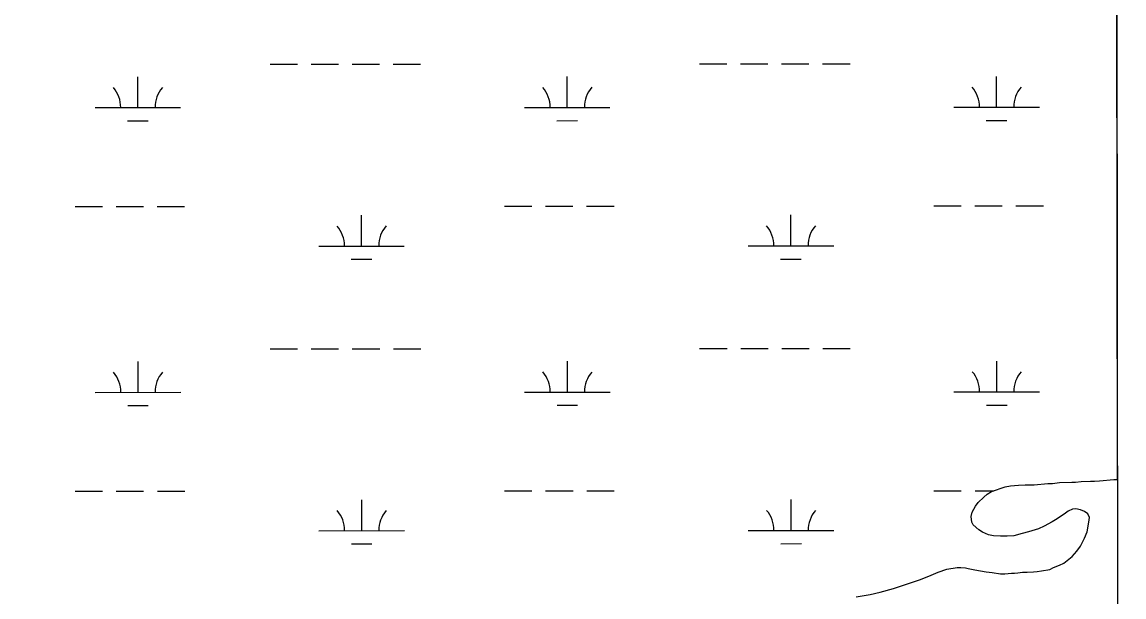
# Model space of a CAD drawing. Extents: x 3279314 to 3317160, y 734079 to 759431.
# Drawn here: x 3313653 to 3314941, y 747422 to 748094 of the extents above; entities that cross this region are included whole.
import ezdxf

# ---------------------------------------------------------------- set-up
doc = ezdxf.new("R2010")
doc.units = 0
for name, color, linetype in [('V-GRID-FRAM', 7, 'Continuous'), ('V-SITE-VEGE', 7, 'Continuous'), ('V-TOPO-SHOR', 7, 'Continuous'), ('V-WETL-SWMP', 7, 'Continuous')]:
    doc.layers.add(name, color=color, linetype=linetype)

msp = doc.modelspace()

# ---------------------------------------------------------------- linework, layer by layer
at = {"layer": 'V-GRID-FRAM'}
msp.add_lwpolyline([(3283455.7, 757641.4), (3314923.7, 757657.4), (3314940.9, 739471.9), (3283457, 739455.9), (3283455.7, 757641.4)], dxfattribs=at)
at = {"layer": 'V-SITE-VEGE'}
for p, q in [((3314933.3, 747559.7), (3314932.6, 748285.1)), ((3314786.2, 747545.7), (3314802, 747550.8)), ((3314802, 747550.8), (3314808.1, 747552)), ((3314808.1, 747552), (3314817.7, 747552.9)), ((3314817.7, 747552.9), (3314825.6, 747553.3)), ((3314825.6, 747553.3), (3314836.1, 747553.3)), ((3314836.1, 747553.3), (3314851.9, 747554.9)), ((3314851.9, 747554.9), (3314857.4, 747555)), ((3314857.4, 747555), (3314865.6, 747555.9)), ((3314865.6, 747555.9), (3314879.9, 747556.6)), ((3314879.9, 747556.6), (3314884.2, 747556.6)), ((3314884.2, 747556.6), (3314890.7, 747557.2)), ((3314890.7, 747557.2), (3314901.8, 747557.6)), ((3314901.8, 747557.6), (3314906.4, 747557.6)), ((3314906.4, 747557.6), (3314912.5, 747558.2)), ((3314912.5, 747558.2), (3314929.2, 747559.5)), ((3314929.2, 747559.5), (3314933.3, 747559.7)), ((3314770.3, 747532.7), (3314777, 747538.9)), ((3314777, 747538.9), (3314781, 747542.5)), ((3314781, 747542.5), (3314786.2, 747545.7)), ((3314763.4, 747521.3), (3314767.4, 747528.4)), ((3314767.4, 747528.4), (3314770.3, 747532.7)), ((3314880.7, 747524.8), (3314875.7, 747522.4)), ((3314884.5, 747525.4), (3314880.7, 747524.8)), ((3314890, 747524.2), (3314884.5, 747525.4)), ((3314894.7, 747522.2), (3314890, 747524.2)), ((3314762.2, 747516.3), (3314763.4, 747521.3)), ((3314763.1, 747509.6), (3314762.2, 747516.3)), ((3314862.9, 747513.5), (3314857.1, 747510)), ((3314872.5, 747520.3), (3314862.9, 747513.5)), ((3314875.7, 747522.4), (3314872.5, 747520.3)), ((3314898.5, 747519.6), (3314894.7, 747522.2)), ((3314900.6, 747515.3), (3314898.5, 747519.6)), ((3314900, 747509.7), (3314900.6, 747515.3)), ((3314764.6, 747506.4), (3314763.1, 747509.6)), ((3314771.1, 747500.9), (3314764.6, 747506.4)), ((3314775.5, 747498), (3314771.1, 747500.9)), ((3314782.5, 747494.9), (3314775.5, 747498)), ((3314829.5, 747498.4), (3314821.9, 747496.3)), ((3314841.1, 747502), (3314829.5, 747498.4)), ((3314847.8, 747505), (3314841.1, 747502)), ((3314857.1, 747510), (3314847.8, 747505)), ((3314894.9, 747491), (3314897.8, 747498.3)), ((3314897.8, 747498.3), (3314900, 747509.7)), ((3314788.4, 747493.8), (3314782.5, 747494.9)), ((3314796.5, 747493.2), (3314788.4, 747493.8)), ((3314804.4, 747493.3), (3314796.5, 747493.2)), ((3314812, 747493.9), (3314804.4, 747493.3)), ((3314821.9, 747496.3), (3314812, 747493.9)), ((3314890, 747481.6), (3314894.9, 747491)), ((3314880.2, 747469.6), (3314886, 747475.8)), ((3314886, 747475.8), (3314890, 747481.6)), ((3314858.7, 747456.6), (3314865.7, 747459.3)), ((3314865.7, 747459.3), (3314870.6, 747461.6)), ((3314870.6, 747461.6), (3314876.4, 747466.3)), ((3314876.4, 747466.3), (3314880.2, 747469.6)), ((3314702.9, 747442.7), (3314715.7, 747447.7)), ((3314715.7, 747447.7), (3314723.8, 747451.3)), ((3314723.8, 747451.3), (3314733.8, 747454.6)), ((3314733.8, 747454.6), (3314746, 747456.7)), ((3314746, 747456.7), (3314750.4, 747456.7)), ((3314750.4, 747456.7), (3314755.6, 747456.5)), ((3314755.6, 747456.5), (3314758.6, 747455.6)), ((3314758.6, 747455.6), (3314766.7, 747453.9)), ((3314766.7, 747453.9), (3314779.9, 747451.7)), ((3314779.9, 747451.7), (3314786.9, 747450.8)), ((3314786.9, 747450.8), (3314796.5, 747449.4)), ((3314796.5, 747449.4), (3314801.8, 747449.5)), ((3314801.8, 747449.5), (3314809.4, 747450.1)), ((3314809.4, 747450.1), (3314812.9, 747450.1)), ((3314812.9, 747450.1), (3314816.7, 747450.5)), ((3314816.7, 747450.5), (3314822.2, 747451.1)), ((3314822.2, 747451.1), (3314827.8, 747451.4)), ((3314827.8, 747451.4), (3314835.3, 747451.5)), ((3314835.3, 747451.5), (3314839.4, 747452.1)), ((3314839.4, 747452.1), (3314844.7, 747452.7)), ((3314844.7, 747452.7), (3314854.3, 747454.5)), ((3314854.3, 747454.5), (3314858.7, 747456.6)), ((3314671.4, 747432.2), (3314692.7, 747439.1)), ((3314692.7, 747439.1), (3314702.9, 747442.7)), ((3314627.7, 747422.3), (3314644.3, 747425.3)), ((3314644.3, 747425.3), (3314656, 747428)), ((3314656, 747428), (3314671.4, 747432.2))]:
    msp.add_line(p, q, dxfattribs=at)
at = {"layer": 'V-TOPO-SHOR'}
for p, q in [((3314786.2, 747545.7), (3314802, 747550.8)), ((3314786.2, 747545.7), (3314802, 747550.8)), ((3314802, 747550.8), (3314808.1, 747552)), ((3314802, 747550.8), (3314808.1, 747552)), ((3314808.1, 747552), (3314817.7, 747552.9)), ((3314808.1, 747552), (3314817.7, 747552.9)), ((3314817.7, 747552.9), (3314825.6, 747553.3)), ((3314817.7, 747552.9), (3314825.6, 747553.3)), ((3314825.6, 747553.3), (3314836.1, 747553.3)), ((3314825.6, 747553.3), (3314836.1, 747553.3)), ((3314836.1, 747553.3), (3314851.9, 747554.9)), ((3314836.1, 747553.3), (3314851.9, 747554.9)), ((3314851.9, 747554.9), (3314857.4, 747554.9)), ((3314851.9, 747554.9), (3314857.4, 747554.9)), ((3314857.4, 747554.9), (3314865.6, 747555.9)), ((3314857.4, 747554.9), (3314865.6, 747555.9)), ((3314865.6, 747555.9), (3314879.9, 747556.6)), ((3314865.6, 747555.9), (3314879.9, 747556.6)), ((3314879.9, 747556.6), (3314884.2, 747556.6)), ((3314879.9, 747556.6), (3314884.2, 747556.6)), ((3314884.2, 747556.6), (3314890.7, 747557.2)), ((3314884.2, 747556.6), (3314890.7, 747557.2)), ((3314890.7, 747557.2), (3314901.8, 747557.6)), ((3314890.7, 747557.2), (3314901.8, 747557.6)), ((3314901.8, 747557.6), (3314906.4, 747557.6)), ((3314901.8, 747557.6), (3314906.4, 747557.6)), ((3314906.4, 747557.6), (3314912.5, 747558.2)), ((3314906.4, 747557.6), (3314912.5, 747558.2)), ((3314912.5, 747558.2), (3314929.2, 747559.5)), ((3314912.5, 747558.2), (3314929.2, 747559.5)), ((3314929.2, 747559.5), (3314933.3, 747559.7)), ((3314929.2, 747559.5), (3314933.3, 747559.7)), ((3314770.3, 747532.7), (3314777, 747538.9)), ((3314770.3, 747532.7), (3314777, 747538.9)), ((3314777, 747538.9), (3314781, 747542.5)), ((3314777, 747538.9), (3314781, 747542.5)), ((3314781, 747542.5), (3314786.2, 747545.7)), ((3314781, 747542.5), (3314786.2, 747545.7)), ((3314763.4, 747521.3), (3314767.4, 747528.3)), ((3314763.4, 747521.3), (3314767.4, 747528.3)), ((3314767.4, 747528.3), (3314770.3, 747532.7)), ((3314767.4, 747528.3), (3314770.3, 747532.7)), ((3314880.7, 747524.8), (3314875.7, 747522.4)), ((3314880.7, 747524.8), (3314875.7, 747522.4)), ((3314884.5, 747525.4), (3314880.7, 747524.8)), ((3314884.5, 747525.4), (3314880.7, 747524.8)), ((3314890, 747524.2), (3314884.5, 747525.4)), ((3314890, 747524.2), (3314884.5, 747525.4)), ((3314894.7, 747522.2), (3314890, 747524.2)), ((3314894.7, 747522.2), (3314890, 747524.2)), ((3314762.2, 747516.3), (3314763.4, 747521.3)), ((3314762.2, 747516.3), (3314763.4, 747521.3)), ((3314763.1, 747509.6), (3314762.2, 747516.3)), ((3314763.1, 747509.6), (3314762.2, 747516.3)), ((3314862.9, 747513.5), (3314857.1, 747510)), ((3314862.9, 747513.5), (3314857.1, 747510)), ((3314872.5, 747520.3), (3314862.9, 747513.5)), ((3314872.5, 747520.3), (3314862.9, 747513.5)), ((3314875.7, 747522.4), (3314872.5, 747520.3)), ((3314875.7, 747522.4), (3314872.5, 747520.3)), ((3314898.5, 747519.6), (3314894.7, 747522.2)), ((3314898.5, 747519.6), (3314894.7, 747522.2)), ((3314900.6, 747515.3), (3314898.5, 747519.6)), ((3314900.6, 747515.3), (3314898.5, 747519.6)), ((3314900, 747509.7), (3314900.6, 747515.3)), ((3314900, 747509.7), (3314900.6, 747515.3)), ((3314764.6, 747506.4), (3314763.1, 747509.6)), ((3314764.6, 747506.4), (3314763.1, 747509.6)), ((3314771.1, 747500.9), (3314764.6, 747506.4)), ((3314771.1, 747500.9), (3314764.6, 747506.4)), ((3314775.5, 747498), (3314771.1, 747500.9)), ((3314775.5, 747498), (3314771.1, 747500.9)), ((3314782.5, 747494.9), (3314775.5, 747498)), ((3314782.5, 747494.9), (3314775.5, 747498)), ((3314829.5, 747498.4), (3314821.9, 747496.3)), ((3314829.5, 747498.4), (3314821.9, 747496.3)), ((3314841.1, 747502), (3314829.5, 747498.4)), ((3314841.1, 747502), (3314829.5, 747498.4)), ((3314847.8, 747505), (3314841.1, 747502)), ((3314847.8, 747505), (3314841.1, 747502)), ((3314857.1, 747510), (3314847.8, 747505)), ((3314857.1, 747510), (3314847.8, 747505)), ((3314894.9, 747491), (3314897.8, 747498.3)), ((3314894.9, 747491), (3314897.8, 747498.3)), ((3314897.8, 747498.3), (3314900, 747509.7)), ((3314897.8, 747498.3), (3314900, 747509.7)), ((3314788.4, 747493.8), (3314782.5, 747494.9)), ((3314788.4, 747493.8), (3314782.5, 747494.9)), ((3314796.5, 747493.2), (3314788.4, 747493.8)), ((3314796.5, 747493.2), (3314788.4, 747493.8)), ((3314804.4, 747493.3), (3314796.5, 747493.2)), ((3314804.4, 747493.3), (3314796.5, 747493.2)), ((3314812, 747493.9), (3314804.4, 747493.3)), ((3314812, 747493.9), (3314804.4, 747493.3)), ((3314821.9, 747496.3), (3314812, 747493.9)), ((3314821.9, 747496.3), (3314812, 747493.9)), ((3314890, 747481.6), (3314894.9, 747491)), ((3314890, 747481.6), (3314894.9, 747491)), ((3314880.2, 747469.6), (3314886, 747475.8)), ((3314880.2, 747469.6), (3314886, 747475.8)), ((3314886, 747475.8), (3314890, 747481.6)), ((3314886, 747475.8), (3314890, 747481.6)), ((3314858.7, 747456.6), (3314865.7, 747459.3)), ((3314858.7, 747456.6), (3314865.7, 747459.3)), ((3314865.7, 747459.3), (3314870.6, 747461.6)), ((3314865.7, 747459.3), (3314870.6, 747461.6)), ((3314870.6, 747461.6), (3314876.4, 747466.3)), ((3314870.6, 747461.6), (3314876.4, 747466.3)), ((3314876.4, 747466.3), (3314880.2, 747469.6)), ((3314876.4, 747466.3), (3314880.2, 747469.6)), ((3314702.9, 747442.7), (3314715.7, 747447.7)), ((3314702.9, 747442.7), (3314715.7, 747447.7)), ((3314715.7, 747447.7), (3314723.9, 747451.3)), ((3314715.7, 747447.7), (3314723.9, 747451.3)), ((3314723.9, 747451.3), (3314733.8, 747454.6)), ((3314723.9, 747451.3), (3314733.8, 747454.6)), ((3314733.8, 747454.6), (3314746, 747456.7)), ((3314733.8, 747454.6), (3314746, 747456.7)), ((3314746, 747456.7), (3314750.4, 747456.7)), ((3314746, 747456.7), (3314750.4, 747456.7)), ((3314750.4, 747456.7), (3314755.6, 747456.5)), ((3314750.4, 747456.7), (3314755.6, 747456.5)), ((3314755.6, 747456.5), (3314758.6, 747455.6)), ((3314755.6, 747456.5), (3314758.6, 747455.6)), ((3314758.6, 747455.6), (3314766.7, 747453.9)), ((3314758.6, 747455.6), (3314766.7, 747453.9)), ((3314766.7, 747453.9), (3314779.9, 747451.7)), ((3314766.7, 747453.9), (3314779.9, 747451.7)), ((3314779.9, 747451.7), (3314786.9, 747450.8)), ((3314779.9, 747451.7), (3314786.9, 747450.8)), ((3314786.9, 747450.8), (3314796.5, 747449.4)), ((3314786.9, 747450.8), (3314796.5, 747449.4)), ((3314796.5, 747449.4), (3314801.8, 747449.5)), ((3314796.5, 747449.4), (3314801.8, 747449.5)), ((3314801.8, 747449.5), (3314809.4, 747450.1)), ((3314801.8, 747449.5), (3314809.4, 747450.1)), ((3314809.4, 747450.1), (3314812.9, 747450.1)), ((3314809.4, 747450.1), (3314812.9, 747450.1)), ((3314812.9, 747450.1), (3314816.7, 747450.5)), ((3314812.9, 747450.1), (3314816.7, 747450.5)), ((3314816.7, 747450.5), (3314822.2, 747451.1)), ((3314816.7, 747450.5), (3314822.2, 747451.1)), ((3314822.2, 747451.1), (3314827.8, 747451.4)), ((3314822.2, 747451.1), (3314827.8, 747451.4)), ((3314827.8, 747451.4), (3314835.3, 747451.5)), ((3314827.8, 747451.4), (3314835.3, 747451.5)), ((3314835.3, 747451.5), (3314839.4, 747452.1)), ((3314835.3, 747451.5), (3314839.4, 747452.1)), ((3314839.4, 747452.1), (3314844.7, 747452.7)), ((3314839.4, 747452.1), (3314844.7, 747452.7)), ((3314844.7, 747452.7), (3314854.3, 747454.5)), ((3314844.7, 747452.7), (3314854.3, 747454.5)), ((3314854.3, 747454.5), (3314858.7, 747456.6)), ((3314854.3, 747454.5), (3314858.7, 747456.6)), ((3314671.4, 747432.2), (3314692.7, 747439.1)), ((3314671.4, 747432.2), (3314692.7, 747439.1)), ((3314692.7, 747439.1), (3314702.9, 747442.7)), ((3314692.7, 747439.1), (3314702.9, 747442.7)), ((3314627.7, 747422.3), (3314644.3, 747425.3)), ((3314627.7, 747422.3), (3314644.3, 747425.3)), ((3314644.3, 747425.3), (3314656, 747428)), ((3314644.3, 747425.3), (3314656, 747428)), ((3314656, 747428), (3314671.4, 747432.2)), ((3314656, 747428), (3314671.4, 747432.2))]:
    msp.add_line(p, q, dxfattribs=at)
at = {"layer": 'V-WETL-SWMP'}
for p, q in [((3314933.3, 747559.7), (3314932.6, 748285.1)), ((3314933.3, 747559.7), (3314932.6, 748285.1)), ((3313942.8, 748045), (3313974.8, 748045)), ((3313990.8, 748045), (3314022.8, 748045)), ((3314038.8, 748045), (3314070.8, 748045)), ((3314086.8, 748045), (3314118.8, 748045)), ((3314444.7, 748045.2), (3314476.7, 748045.2)), ((3314492.7, 748045.2), (3314524.7, 748045.2)), ((3314540.7, 748045.3), (3314572.7, 748045.3)), ((3314588.7, 748045.3), (3314620.7, 748045.3)), ((3313788.2, 747994.1), (3313788.2, 748030.1)), ((3314290.1, 747994.4), (3314290.1, 748030.4)), ((3314792, 747994.6), (3314792, 748030.6)), ((3313738.2, 747994.1), (3313838.2, 747994.2)), ((3314240.1, 747994.4), (3314340.1, 747994.4)), ((3314742, 747994.6), (3314842, 747994.7)), ((3313776.2, 747978.7), (3313800.2, 747978.7)), ((3314278.1, 747978.9), (3314302.1, 747979)), ((3314780, 747979.2), (3314804, 747979.2)), ((3313714.9, 747878.7), (3313746.9, 747878.7)), ((3313762.9, 747878.7), (3313794.9, 747878.7)), ((3313810.9, 747878.7), (3313842.9, 747878.7)), ((3314216.8, 747878.9), (3314248.8, 747878.9)), ((3314264.8, 747878.9), (3314296.8, 747879)), ((3314312.8, 747879), (3314344.8, 747879)), ((3314718.7, 747879.2), (3314750.7, 747879.2)), ((3314766.7, 747879.2), (3314798.7, 747879.2)), ((3314814.7, 747879.2), (3314846.7, 747879.2)), ((3314049.7, 747832.4), (3314049.7, 747868.4)), ((3314551.6, 747832.7), (3314551.6, 747868.7)), ((3313999.7, 747832.4), (3314099.7, 747832.4)), ((3314501.6, 747832.6), (3314601.6, 747832.7)), ((3314037.7, 747817), (3314061.7, 747817)), ((3314539.6, 747817.2), (3314563.6, 747817.2)), ((3313942.9, 747712.3), (3313974.9, 747712.3)), ((3313990.9, 747712.3), (3314022.9, 747712.3)), ((3314038.9, 747712.3), (3314070.9, 747712.3)), ((3314086.9, 747712.4), (3314118.9, 747712.4)), ((3314444.9, 747712.5), (3314476.9, 747712.5)), ((3314492.9, 747712.6), (3314524.9, 747712.6)), ((3314540.9, 747712.6), (3314572.9, 747712.6)), ((3314588.9, 747712.6), (3314620.9, 747712.6)), ((3313788.4, 747661.5), (3313788.4, 747697.5)), ((3314290.3, 747661.7), (3314290.3, 747697.7)), ((3314792.2, 747662), (3314792.2, 747698)), ((3313738.4, 747661.4), (3313838.4, 747661.5)), ((3314240.3, 747661.7), (3314340.3, 747661.7)), ((3314742.2, 747661.9), (3314842.2, 747662)), ((3313776.4, 747646), (3313800.4, 747646)), ((3314278.3, 747646.3), (3314302.3, 747646.3)), ((3314780.2, 747646.5), (3314804.2, 747646.5)), ((3314786.2, 747545.7), (3314802, 747550.8)), ((3314786.2, 747545.7), (3314802, 747550.8)), ((3314802, 747550.8), (3314808.1, 747552)), ((3314802, 747550.8), (3314808.1, 747552)), ((3314808.1, 747552), (3314817.7, 747552.9)), ((3314808.1, 747552), (3314817.7, 747552.9)), ((3314817.7, 747552.9), (3314825.6, 747553.3)), ((3314817.7, 747552.9), (3314825.6, 747553.3)), ((3314825.6, 747553.3), (3314836.1, 747553.3)), ((3314825.6, 747553.3), (3314836.1, 747553.3)), ((3314836.1, 747553.3), (3314851.9, 747554.9)), ((3314836.1, 747553.3), (3314851.9, 747554.9)), ((3314851.9, 747554.9), (3314857.4, 747554.9)), ((3314851.9, 747554.9), (3314857.4, 747554.9)), ((3314857.4, 747554.9), (3314865.6, 747555.9)), ((3314857.4, 747554.9), (3314865.6, 747555.9)), ((3314865.6, 747555.9), (3314879.9, 747556.6)), ((3314865.6, 747555.9), (3314879.9, 747556.6)), ((3314879.9, 747556.6), (3314884.2, 747556.6)), ((3314879.9, 747556.6), (3314884.2, 747556.6)), ((3314884.2, 747556.6), (3314890.7, 747557.2)), ((3314884.2, 747556.6), (3314890.7, 747557.2)), ((3314890.7, 747557.2), (3314901.8, 747557.6)), ((3314890.7, 747557.2), (3314901.8, 747557.6)), ((3314901.8, 747557.6), (3314906.4, 747557.6)), ((3314901.8, 747557.6), (3314906.4, 747557.6)), ((3314906.4, 747557.6), (3314912.5, 747558.2)), ((3314906.4, 747557.6), (3314912.5, 747558.2)), ((3314912.5, 747558.2), (3314929.2, 747559.5)), ((3314912.5, 747558.2), (3314929.2, 747559.5)), ((3314929.2, 747559.5), (3314933.3, 747559.7)), ((3314929.2, 747559.5), (3314933.3, 747559.7)), ((3313715, 747546), (3313747, 747546)), ((3313763, 747546), (3313795, 747546)), ((3313811, 747546), (3313843, 747546.1)), ((3314216.9, 747546.2), (3314248.9, 747546.3)), ((3314264.9, 747546.3), (3314296.9, 747546.3)), ((3314312.9, 747546.3), (3314344.9, 747546.3)), ((3314551.8, 747500), (3314551.8, 747536)), ((3314718.8, 747546.5), (3314750.8, 747546.5)), ((3314766.8, 747546.5), (3314788.8, 747546.5)), ((3314770.3, 747532.7), (3314777, 747538.9)), ((3314770.3, 747532.7), (3314777, 747538.9)), ((3314777, 747538.9), (3314781, 747542.5)), ((3314777, 747538.9), (3314781, 747542.5)), ((3314781, 747542.5), (3314786.2, 747545.7)), ((3314781, 747542.5), (3314786.2, 747545.7)), ((3314049.9, 747499.7), (3314049.9, 747535.7)), ((3314763.4, 747521.3), (3314767.4, 747528.3)), ((3314763.4, 747521.3), (3314767.4, 747528.3)), ((3314767.4, 747528.3), (3314770.3, 747532.7)), ((3314767.4, 747528.3), (3314770.3, 747532.7)), ((3314880.7, 747524.8), (3314875.7, 747522.4)), ((3314880.7, 747524.8), (3314875.7, 747522.4)), ((3314884.5, 747525.4), (3314880.7, 747524.8)), ((3314884.5, 747525.4), (3314880.7, 747524.8)), ((3314890, 747524.2), (3314884.5, 747525.4)), ((3314890, 747524.2), (3314884.5, 747525.4)), ((3314894.7, 747522.2), (3314890, 747524.2)), ((3314894.7, 747522.2), (3314890, 747524.2)), ((3314762.2, 747516.3), (3314763.4, 747521.3)), ((3314762.2, 747516.3), (3314763.4, 747521.3)), ((3314763.1, 747509.6), (3314762.2, 747516.3)), ((3314763.1, 747509.6), (3314762.2, 747516.3)), ((3314862.9, 747513.5), (3314857.1, 747510)), ((3314862.9, 747513.5), (3314857.1, 747510)), ((3314872.5, 747520.3), (3314862.9, 747513.5)), ((3314872.5, 747520.3), (3314862.9, 747513.5)), ((3314875.7, 747522.4), (3314872.5, 747520.3)), ((3314875.7, 747522.4), (3314872.5, 747520.3)), ((3314898.5, 747519.6), (3314894.7, 747522.2)), ((3314898.5, 747519.6), (3314894.7, 747522.2)), ((3314900.6, 747515.3), (3314898.5, 747519.6)), ((3314900.6, 747515.3), (3314898.5, 747519.6)), ((3314900, 747509.7), (3314900.6, 747515.3)), ((3314900, 747509.7), (3314900.6, 747515.3)), ((3313999.9, 747499.7), (3314099.9, 747499.8)), ((3314501.8, 747500), (3314601.8, 747500)), ((3314764.6, 747506.4), (3314763.1, 747509.6)), ((3314764.6, 747506.4), (3314763.1, 747509.6)), ((3314771.1, 747500.9), (3314764.6, 747506.4)), ((3314771.1, 747500.9), (3314764.6, 747506.4)), ((3314775.5, 747498), (3314771.1, 747500.9)), ((3314775.5, 747498), (3314771.1, 747500.9)), ((3314782.5, 747494.9), (3314775.5, 747498)), ((3314782.5, 747494.9), (3314775.5, 747498)), ((3314829.5, 747498.4), (3314821.9, 747496.3)), ((3314829.5, 747498.4), (3314821.9, 747496.3)), ((3314841.1, 747502), (3314829.5, 747498.4)), ((3314841.1, 747502), (3314829.5, 747498.4)), ((3314847.8, 747505), (3314841.1, 747502)), ((3314847.8, 747505), (3314841.1, 747502)), ((3314857.1, 747510), (3314847.8, 747505)), ((3314857.1, 747510), (3314847.8, 747505)), ((3314894.9, 747491), (3314897.8, 747498.3)), ((3314894.9, 747491), (3314897.8, 747498.3)), ((3314897.8, 747498.3), (3314900, 747509.7)), ((3314897.8, 747498.3), (3314900, 747509.7)), ((3314037.9, 747484.3), (3314061.9, 747484.3)), ((3314539.8, 747484.5), (3314563.8, 747484.6)), ((3314788.4, 747493.8), (3314782.5, 747494.9)), ((3314788.4, 747493.8), (3314782.5, 747494.9)), ((3314796.5, 747493.2), (3314788.4, 747493.8)), ((3314796.5, 747493.2), (3314788.4, 747493.8)), ((3314804.4, 747493.3), (3314796.5, 747493.2)), ((3314804.4, 747493.3), (3314796.5, 747493.2)), ((3314812, 747493.9), (3314804.4, 747493.3)), ((3314812, 747493.9), (3314804.4, 747493.3)), ((3314821.9, 747496.3), (3314812, 747493.9)), ((3314821.9, 747496.3), (3314812, 747493.9)), ((3314890, 747481.6), (3314894.9, 747491)), ((3314890, 747481.6), (3314894.9, 747491)), ((3314880.2, 747469.6), (3314886, 747475.8)), ((3314880.2, 747469.6), (3314886, 747475.8)), ((3314886, 747475.8), (3314890, 747481.6)), ((3314886, 747475.8), (3314890, 747481.6)), ((3314858.7, 747456.6), (3314865.7, 747459.3)), ((3314858.7, 747456.6), (3314865.7, 747459.3)), ((3314865.7, 747459.3), (3314870.6, 747461.6)), ((3314865.7, 747459.3), (3314870.6, 747461.6)), ((3314870.6, 747461.6), (3314876.4, 747466.3)), ((3314870.6, 747461.6), (3314876.4, 747466.3)), ((3314876.4, 747466.3), (3314880.2, 747469.6)), ((3314876.4, 747466.3), (3314880.2, 747469.6)), ((3314702.9, 747442.7), (3314715.7, 747447.7)), ((3314702.9, 747442.7), (3314715.7, 747447.7)), ((3314715.7, 747447.7), (3314723.9, 747451.3)), ((3314715.7, 747447.7), (3314723.9, 747451.3)), ((3314723.9, 747451.3), (3314733.8, 747454.6)), ((3314723.9, 747451.3), (3314733.8, 747454.6)), ((3314733.8, 747454.6), (3314746, 747456.7)), ((3314733.8, 747454.6), (3314746, 747456.7)), ((3314746, 747456.7), (3314750.4, 747456.7)), ((3314746, 747456.7), (3314750.4, 747456.7)), ((3314750.4, 747456.7), (3314755.6, 747456.5)), ((3314750.4, 747456.7), (3314755.6, 747456.5)), ((3314755.6, 747456.5), (3314758.6, 747455.6)), ((3314755.6, 747456.5), (3314758.6, 747455.6)), ((3314758.6, 747455.6), (3314766.7, 747453.9)), ((3314758.6, 747455.6), (3314766.7, 747453.9)), ((3314766.7, 747453.9), (3314779.9, 747451.7)), ((3314766.7, 747453.9), (3314779.9, 747451.7)), ((3314779.9, 747451.7), (3314786.9, 747450.8)), ((3314779.9, 747451.7), (3314786.9, 747450.8)), ((3314786.9, 747450.8), (3314796.5, 747449.4)), ((3314786.9, 747450.8), (3314796.5, 747449.4)), ((3314796.5, 747449.4), (3314801.8, 747449.5)), ((3314796.5, 747449.4), (3314801.8, 747449.5)), ((3314801.8, 747449.5), (3314809.4, 747450.1)), ((3314801.8, 747449.5), (3314809.4, 747450.1)), ((3314809.4, 747450.1), (3314812.9, 747450.1)), ((3314809.4, 747450.1), (3314812.9, 747450.1)), ((3314812.9, 747450.1), (3314816.7, 747450.5)), ((3314812.9, 747450.1), (3314816.7, 747450.5)), ((3314816.7, 747450.5), (3314822.2, 747451.1)), ((3314816.7, 747450.5), (3314822.2, 747451.1)), ((3314822.2, 747451.1), (3314827.8, 747451.4)), ((3314822.2, 747451.1), (3314827.8, 747451.4)), ((3314827.8, 747451.4), (3314835.3, 747451.5)), ((3314827.8, 747451.4), (3314835.3, 747451.5)), ((3314835.3, 747451.5), (3314839.4, 747452.1)), ((3314835.3, 747451.5), (3314839.4, 747452.1)), ((3314839.4, 747452.1), (3314844.7, 747452.7)), ((3314839.4, 747452.1), (3314844.7, 747452.7)), ((3314844.7, 747452.7), (3314854.3, 747454.5)), ((3314844.7, 747452.7), (3314854.3, 747454.5)), ((3314854.3, 747454.5), (3314858.7, 747456.6)), ((3314854.3, 747454.5), (3314858.7, 747456.6)), ((3314671.4, 747432.2), (3314692.7, 747439.1)), ((3314671.4, 747432.2), (3314692.7, 747439.1)), ((3314692.7, 747439.1), (3314702.9, 747442.7)), ((3314692.7, 747439.1), (3314702.9, 747442.7)), ((3314627.7, 747422.3), (3314644.3, 747425.3)), ((3314627.7, 747422.3), (3314644.3, 747425.3)), ((3314644.3, 747425.3), (3314656, 747428)), ((3314644.3, 747425.3), (3314656, 747428)), ((3314656, 747428), (3314671.4, 747432.2)), ((3314656, 747428), (3314671.4, 747432.2))]:
    msp.add_line(p, q, dxfattribs=at)
for centre, start, end in [((3313733, 747994.6), 359.2573, 40.801), ((3313843.5, 747994.6), 139.2573, 180.801), ((3314234.9, 747994.8), 359.2573, 40.801), ((3314345.4, 747994.9), 139.2573, 180.801), ((3314736.8, 747995.1), 359.2573, 40.801), ((3314847.3, 747995.1), 139.2573, 180.801), ((3313994.5, 747832.8), 359.2573, 40.801), ((3314105, 747832.9), 139.2573, 180.801), ((3314496.4, 747833.1), 359.2573, 40.801), ((3314606.9, 747833.2), 139.2573, 180.801), ((3313733.1, 747661.9), 359.2573, 40.801), ((3313843.6, 747662), 139.2573, 180.801), ((3314235, 747662.2), 359.2573, 40.801), ((3314345.5, 747662.2), 139.2573, 180.801), ((3314737, 747662.4), 359.2573, 40.801), ((3314847.4, 747662.5), 139.2573, 180.801), ((3313994.7, 747500.2), 359.2573, 40.801), ((3314105.1, 747500.2), 139.2573, 180.801), ((3314496.6, 747500.4), 359.2573, 40.801), ((3314607, 747500.5), 139.2573, 180.801)]:
    msp.add_arc(centre, 35.2, start, end, dxfattribs=at)

doc.saveas('drawing.dxf')
